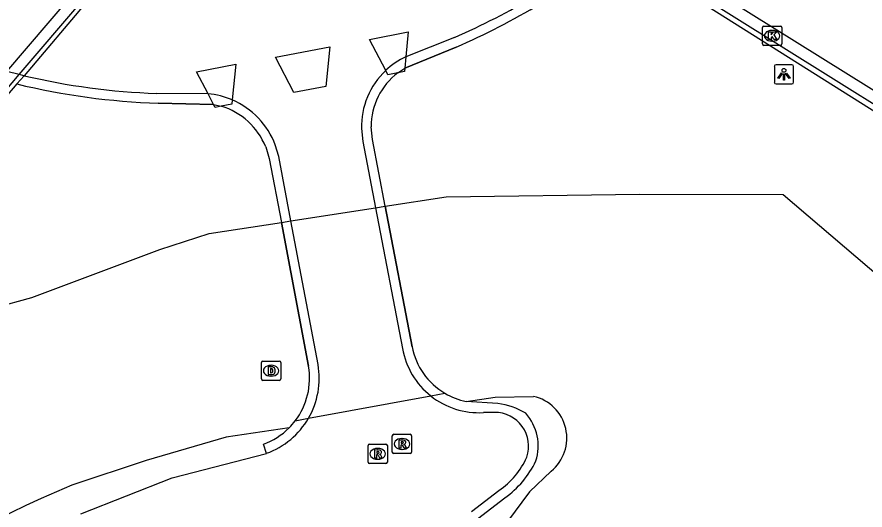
# Model space of a CAD drawing. Extents: x 156414 to 157775, y 382335 to 383765.
# Drawn here: x 157223.88 to 157267.78, y 382638.56 to 382664.09 of the extents above; entities that cross this region are included whole.
import ezdxf

# ---------------------------------------------------------------- set-up
doc = ezdxf.new("R2010")
doc.units = 0
for name, color, linetype in [('IMGEO_Berm_groen', 7, 'Continuous'), ('IMGEO_Dek', 7, 'Continuous'), ('IMGEO_Drainageput', 7, 'Continuous'), ('IMGEO_Fietspad_gesloten', 7, 'Continuous'), ('IMGEO_Groenvoorziening', 7, 'Continuous'), ('IMGEO_Hek', 7, 'Continuous'), ('IMGEO_Kolk', 7, 'Continuous'), ('IMGEO_Lichtpunt', 7, 'Continuous'), ('IMGEO_Muur', 7, 'Continuous'), ('IMGEO_Rijbaan_regionaal_gesloten', 7, 'Continuous'), ('IMGEO_Rioolput', 7, 'Continuous'), ('IMGEO_Verkeerseiland_gesloten', 7, 'Continuous')]:
    doc.layers.add(name, color=color, linetype=linetype)

msp = doc.modelspace()

# ---------------------------------------------------------------- linework, layer by layer
at = {"layer": 'IMGEO_Berm_groen'}
for points in [[(157244.013, 382662.036), (157243.959, 382661.444), (157243.943, 382661.273), (157243.597, 382661.203), (157243.08, 382661.099), (157242.964, 382661.321), (157242.119, 382662.933), (157244.132, 382663.323), (157244.013, 382662.036)], [(157238.213, 382660.182), (157237.254, 382662.015), (157240.081, 382662.555), (157239.862, 382660.5), (157238.213, 382660.182)], [(157235.023, 382659.795), (157235.002, 382659.578), (157234.456, 382659.471), (157234.139, 382659.409), (157234.055, 382659.569), (157233.771, 382660.113), (157233.178, 382661.245), (157235.203, 382661.641), (157235.023, 382659.795)], [(157220.86, 382648.537), (157224.655, 382649.573), (157231.278, 382652.055), (157233.826, 382652.874), (157237.563, 382653.456), (157238.057, 382653.533), (157242.442, 382654.215), (157242.937, 382654.292), (157246.09, 382654.783), (157256.117, 382654.919), (157263.54, 382654.902), (157270.481, 382648.974)], [(157237.963, 382642.818), (157234.711, 382642.333), (157230.566, 382641.134), (157226.713, 382639.854)]]:
    msp.add_lwpolyline(points, dxfattribs=at)
msp.add_arc((157249.836, 382584.849), 59.667, 112.80058, 139.33047, dxfattribs=at)
at = {"layer": 'IMGEO_Dek'}
for points in [[(157243.597, 382661.203), (157243.959, 382661.444), (157246.615, 382662.535)], [(157231.195, 382659.628), (157234.055, 382659.569), (157234.456, 382659.471)], [(157244.33, 382647.021), (157242.937, 382654.292), (157242.276, 382657.742), (157242.211, 382658.409)], [(157236.752, 382657.371), (157236.936, 382656.772), (157237.563, 382653.456), (157238.97, 382646.01)], [(157238.284, 382643.187), (157238.969, 382643.314), (157245.298, 382644.474), (157246.03, 382644.608)]]:
    msp.add_lwpolyline(points, dxfattribs=at)
for centre, radius, start, end in [((157232.302, 382695.628), 36.055, 293.3893, 308.9587), ((157245.714, 382658.412), 3.503, 127.1805, 180.0509), ((157232.35, 382695.535), 35.925, 256.3575, 268.1569), ((157233.396, 382656.007), 3.623, 22.1204, 72.9854), ((157247.842, 382647.69), 3.575, 190.7841, 239.5466), ((157235.395, 382645.384), 3.629, 322.7464, 9.9369)]:
    msp.add_arc(centre, radius, start, end, dxfattribs=at)
at = {"layer": 'IMGEO_Drainageput'}
for p, q in [((157236.532, 382645.35), (157236.532, 382646.202)), ((157236.607, 382646.276), (157237.459, 382646.276)), ((157237.02, 382646.056), (157237.045, 382646.056)), ((157237.533, 382646.202), (157237.533, 382645.35)), ((157237.043, 382645.496), (157237.018, 382645.496)), ((157237.459, 382645.276), (157236.607, 382645.276))]:
    msp.add_line(p, q, dxfattribs=at)
for points in [[(157236.532, 382645.35), (157236.532, 382646.202)], [(157236.607, 382646.276), (157237.459, 382646.276)], [(157236.881, 382645.976), (157236.881, 382645.576), (157237.065, 382645.576)], [(157237.065, 382645.976), (157236.881, 382645.976)], [(157237.005, 382645.886), (157237.005, 382645.667), (157237.035, 382645.667)], [(157237.036, 382645.886), (157237.005, 382645.886)], [(157237.533, 382646.202), (157237.533, 382645.35)], [(157237.459, 382645.276), (157236.607, 382645.276)]]:
    msp.add_lwpolyline(points, dxfattribs=at)
for centre, radius, start, end in [((157236.609, 382646.2), 0.0765, 91.552, 178.448), ((157236.609, 382646.2), 0.0765, 91.552, 178.448), ((157237.036, 382645.795), 0.0903, 22.3855, 90.2421), ((157237.067, 382645.789), 0.187, 28.2957, 90.7444), ((157236.933, 382645.774), 0.316, 341.5795, 19.167), ((157237.457, 382646.2), 0.0765, 1.552, 88.448), ((157237.457, 382646.2), 0.0765, 1.552, 88.448), ((157237.04, 382645.753), 0.0868, 266.5243, 336.8568), ((157237.066, 382645.768), 0.192, 269.7339, 330.7954), ((157236.827, 382645.773), 0.298, 349.6443, 10.9584), ((157236.609, 382645.352), 0.0765, 181.552, 268.448), ((157236.609, 382645.352), 0.0765, 181.552, 268.448), ((157237.457, 382645.352), 0.0765, 271.552, 358.448), ((157237.457, 382645.352), 0.0765, 271.552, 358.448)]:
    msp.add_arc(centre, radius, start, end, dxfattribs=at)
for centre, major_axis, ratio, start_param, end_param in [((157237.019, 382645.776), (-0.387, 0.002), 0.722429, 4.712389, 7.853982), ((157237.044, 382645.776), (-0.39, 0.002), 0.717154, 1.570796, 4.712389)]:
    msp.add_ellipse(centre, major_axis=major_axis, ratio=ratio, start_param=start_param, end_param=end_param, dxfattribs=at)
at = {"layer": 'IMGEO_Fietspad_gesloten'}
for points in [[(157246.521, 382663.033), (157244.013, 382662.036)], [(157224.242, 382661.052), (157223.998, 382661.11), (157223.349, 382661.274)], [(157233.771, 382660.113), (157231.1, 382660.133)], [(157241.712, 382658.314), (157241.785, 382657.646), (157242.442, 382654.215), (157243.839, 382646.928)], [(157239.463, 382646.096), (157238.057, 382653.533), (157237.425, 382656.877), (157237.251, 382657.466)], [(157238.969, 382643.314), (157245.298, 382644.474)], [(157238.969, 382643.314), (157245.298, 382644.474)], [(157227.185, 382638.366), (157231.916, 382640.233), (157236.803, 382641.499)]]:
    msp.add_lwpolyline(points, dxfattribs=at)
for centre, radius, start, end in [((157232.518, 382695.311), 35.184, 293.4522, 308.742), ((157245.728, 382658.393), 4.027, 115.2088, 133.348), ((157245.709, 382658.414), 3.998, 133.3575, 181.4326), ((157232.365, 382695.62), 35.509, 256.7764, 267.9588), ((157233.39, 382655.991), 4.14, 66.7732, 84.724), ((157233.393, 382656.006), 4.125, 20.7333, 66.7274), ((157247.794, 382647.619), 4.015, 189.9085, 231.5578), ((157235.391, 382645.384), 4.134, 329.9458, 9.9161), ((157235.389, 382645.387), 4.137, 289.99, 329.9326)]:
    msp.add_arc(centre, radius, start, end, dxfattribs=at)
at = {"layer": 'IMGEO_Groenvoorziening'}
for points in [[(157247.134, 382644.186), (157248.636, 382644.41), (157250.624, 382644.448)], [(157251.526, 382640.574), (157250.416, 382639.506), (157248.129, 382636.427), (157248.088, 382634.09), (157248.227, 382632.615)]]:
    msp.add_lwpolyline(points, dxfattribs=at)
msp.add_arc((157250.131, 382642.291), 2.212, 309.0798, 77.134, dxfattribs=at)
at = {"layer": 'IMGEO_Hek'}
for points in [[(157246.615, 382662.535), (157243.959, 382661.444)], [(157243.597, 382661.203), (157243.959, 382661.444)], [(157234.055, 382659.569), (157231.195, 382659.628)], [(157234.055, 382659.569), (157234.456, 382659.471)], [(157242.276, 382657.742), (157242.211, 382658.409)], [(157242.937, 382654.292), (157242.276, 382657.742)], [(157236.752, 382657.371), (157236.936, 382656.772)], [(157236.936, 382656.772), (157237.563, 382653.456)], [(157242.937, 382654.292), (157244.33, 382647.021)], [(157238.97, 382646.01), (157237.563, 382653.456)]]:
    msp.add_lwpolyline(points, dxfattribs=at)
for centre, radius, start, end in [((157232.302, 382695.628), 36.055, 293.3893, 308.9587), ((157245.714, 382658.412), 3.503, 127.1805, 180.0509), ((157232.35, 382695.535), 35.925, 256.3575, 268.1569), ((157233.396, 382656.007), 3.623, 22.1204, 72.9854), ((157247.842, 382647.69), 3.575, 190.7841, 239.5466), ((157235.395, 382645.384), 3.629, 322.7464, 9.9369), ((157247.835, 382647.676), 3.56, 239.5249, 258.6368), ((157235.395, 382645.377), 3.626, 289.9572, 315.1077), ((157235.477, 382645.305), 3.516, 314.9914, 322.9674)]:
    msp.add_arc(centre, radius, start, end, dxfattribs=at)
at = {"layer": 'IMGEO_Kolk'}
for p, q in [((157262.469, 382662.694), (157262.469, 382663.546)), ((157262.544, 382663.62), (157263.396, 382663.62)), ((157263.47, 382663.546), (157263.47, 382662.694)), ((157262.957, 382663.4), (157262.982, 382663.4)), ((157263.396, 382662.62), (157262.544, 382662.62)), ((157262.98, 382662.84), (157262.955, 382662.84))]:
    msp.add_line(p, q, dxfattribs=at)
for points in [[(157262.469, 382662.694), (157262.469, 382663.546)], [(157262.544, 382663.62), (157263.396, 382663.62)], [(157263.47, 382663.546), (157263.47, 382662.694)], [(157262.79, 382663.32), (157262.913, 382663.32), (157262.913, 382663.169), (157263.043, 382663.32), (157263.207, 382663.32), (157263.061, 382663.169), (157263.214, 382662.92), (157263.062, 382662.92), (157262.977, 382663.084), (157262.913, 382663.017), (157262.913, 382662.92), (157262.79, 382662.92), (157262.79, 382663.32)], [(157263.396, 382662.62), (157262.544, 382662.62)]]:
    msp.add_lwpolyline(points, dxfattribs=at)
for centre, start, end in [((157262.546, 382663.544), 91.552, 178.448), ((157262.546, 382663.544), 91.552, 178.448), ((157263.394, 382663.544), 1.552, 88.448), ((157263.394, 382663.544), 1.552, 88.448), ((157262.546, 382662.696), 181.552, 268.448), ((157262.546, 382662.696), 181.552, 268.448), ((157263.394, 382662.696), 271.552, 358.448), ((157263.394, 382662.696), 271.552, 358.448)]:
    msp.add_arc(centre, 0.0765, start, end, dxfattribs=at)
for centre, major_axis, ratio, start_param, end_param in [((157262.956, 382663.12), (-0.387, 0.002), 0.722429, 4.712389, 7.853982), ((157262.981, 382663.12), (-0.39, 0.002), 0.717154, 1.570796, 4.712389)]:
    msp.add_ellipse(centre, major_axis=major_axis, ratio=ratio, start_param=start_param, end_param=end_param, dxfattribs=at)
at = {"layer": 'IMGEO_Lichtpunt'}
for p, q in [((157263.084, 382661.528), (157263.084, 382660.721)), ((157263.084, 382661.528), (157263.084, 382660.721)), ((157263.986, 382661.623), (157263.178, 382661.623)), ((157263.986, 382661.623), (157263.178, 382661.623)), ((157264.08, 382660.721), (157264.08, 382661.528)), ((157264.08, 382660.721), (157264.08, 382661.528)), ((157263.178, 382660.627), (157263.986, 382660.627)), ((157263.178, 382660.627), (157263.986, 382660.627))]:
    msp.add_line(p, q, dxfattribs=at)
for points in [[(157263.458, 382661.192), (157263.497, 382661.164), (157263.309, 382660.902), (157263.271, 382660.929), (157263.458, 382661.192)], [(157263.56, 382661.144), (157263.607, 382661.144), (157263.607, 382660.822), (157263.56, 382660.822), (157263.56, 382661.144)], [(157263.67, 382661.164), (157263.708, 382661.191), (157263.895, 382660.929), (157263.856, 382660.901), (157263.67, 382661.164)]]:
    msp.add_lwpolyline(points, dxfattribs=at)
msp.add_circle((157263.583, 382661.326), 0.0994, dxfattribs=at)
for centre, start, end in [((157263.178, 382661.528), 90, 180), ((157263.178, 382661.528), 90, 180), ((157263.986, 382661.528), 0, 90), ((157263.986, 382661.528), 0, 90), ((157263.178, 382660.721), 180, 270), ((157263.178, 382660.721), 180, 270), ((157263.986, 382660.721), 270, 0), ((157263.986, 382660.721), 270, 360)]:
    msp.add_arc(centre, 0.0946, start, end, dxfattribs=at)
at = {"layer": 'IMGEO_Muur'}
for points in [[(157250.695, 382670.555), (157254.739, 382668.032), (157255.175, 382667.757), (157280.107, 382652.168), (157301.848, 382639.259)], [(157283.576, 382649.788), (157280.749, 382651.457), (157269.408, 382658.467), (157254.972, 382667.591), (157254.537, 382667.868), (157250.49, 382670.406)], [(157188.737, 382619.624), (157223.636, 382660.682), (157223.998, 382661.11), (157227.288, 382664.987), (157228.578, 382666.508)], [(157228.755, 382666.36), (157227.551, 382664.944), (157224.242, 382661.052), (157223.877, 382660.623), (157188.902, 382619.483), (157188.737, 382619.624)], [(157245.298, 382644.474), (157246.03, 382644.608)], [(157248.766, 382644.079), (157247.134, 382644.186)], [(157248.598, 382643.62), (157248.02, 382643.611)], [(157247.401, 382638.495), (157248.828, 382639.573)], [(157247.718, 382638.11), (157249.133, 382639.187)]]:
    msp.add_lwpolyline(points, dxfattribs=at)
for centre, radius, start, end in [((157247.835, 382647.676), 3.56, 239.5249, 258.6368), ((157247.792, 382647.616), 4.012, 231.561, 273.2569), ((157248.348, 382640.56), 3.544, 58.2065, 83.2239), ((157248.606, 382641.863), 1.757, 341.355, 90.2608), ((157248.308, 382641.872), 2.554, 342.4725, 41.7138), ((157246.532, 382642.956), 4.089, 304.1558, 336.1157), ((157246.151, 382643.33), 5.105, 305.7495, 334.1353)]:
    msp.add_arc(centre, radius, start, end, dxfattribs=at)
at = {"layer": 'IMGEO_Rijbaan_regionaal_gesloten'}
for points in [[(157255.66, 382668.163), (157280.293, 382652.773), (157302.578, 382639.531), (157303.186, 382638.631)], [(157188.254, 382619.226), (157201.892, 382636.034), (157222.989, 382660.85), (157223.349, 382661.274), (157226.608, 382665.108), (157228.056, 382666.811)]]:
    msp.add_lwpolyline(points, dxfattribs=at)
msp.add_arc((157724.138, 383386.247), 851.095, 236.964852, 238.33868, dxfattribs=at)
at = {"layer": 'IMGEO_Rioolput'}
for p, q in [((157243.306, 382641.557), (157243.306, 382642.409)), ((157243.381, 382642.483), (157244.233, 382642.483)), ((157244.307, 382642.409), (157244.307, 382641.557)), ((157242.125, 382641.972), (157242.977, 382641.972)), ((157243.794, 382642.263), (157243.819, 382642.263)), ((157242.05, 382641.046), (157242.05, 382641.898)), ((157242.538, 382641.752), (157242.563, 382641.752)), ((157243.051, 382641.898), (157243.051, 382641.046)), ((157243.817, 382641.703), (157243.792, 382641.703)), ((157242.561, 382641.192), (157242.536, 382641.192)), ((157244.233, 382641.483), (157243.381, 382641.483)), ((157242.977, 382640.972), (157242.125, 382640.972))]:
    msp.add_line(p, q, dxfattribs=at)
for points in [[(157243.306, 382641.557), (157243.306, 382642.409)], [(157243.381, 382642.483), (157244.233, 382642.483)], [(157244.307, 382642.409), (157244.307, 382641.557)], [(157242.125, 382641.972), (157242.977, 382641.972)], [(157243.895, 382642.181), (157243.643, 382642.183), (157243.643, 382641.783)], [(157243.643, 382641.783), (157243.767, 382641.783), (157243.767, 382641.945), (157243.778, 382641.945)], [(157243.821, 382642.102), (157243.767, 382642.102), (157243.767, 382642.021)], [(157243.767, 382642.021), (157243.819, 382642.021)], [(157242.05, 382641.046), (157242.05, 382641.898)], [(157242.639, 382641.67), (157242.387, 382641.672), (157242.387, 382641.272)], [(157242.565, 382641.591), (157242.511, 382641.591), (157242.511, 382641.51)], [(157242.511, 382641.51), (157242.563, 382641.51)], [(157243.051, 382641.898), (157243.051, 382641.046)], [(157243.825, 382641.916), (157243.896, 382641.783), (157244.036, 382641.783), (157243.971, 382641.909)], [(157242.387, 382641.272), (157242.511, 382641.272), (157242.511, 382641.434), (157242.522, 382641.434)], [(157242.569, 382641.405), (157242.64, 382641.272), (157242.78, 382641.272), (157242.715, 382641.398)], [(157244.233, 382641.483), (157243.381, 382641.483)], [(157242.977, 382640.972), (157242.125, 382640.972)]]:
    msp.add_lwpolyline(points, dxfattribs=at)
for centre, radius, start, end in [((157243.383, 382642.407), 0.0765, 91.552, 178.448), ((157243.383, 382642.407), 0.0765, 91.552, 178.448), ((157244.231, 382642.407), 0.0765, 1.552, 88.448), ((157244.231, 382642.407), 0.0765, 1.552, 88.448), ((157242.127, 382641.896), 0.0765, 91.552, 178.448), ((157242.127, 382641.896), 0.0765, 91.552, 178.448), ((157242.975, 382641.896), 0.0765, 1.552, 88.448), ((157242.975, 382641.896), 0.0765, 1.552, 88.448), ((157243.777, 382641.892), 0.0533, 26.0293, 88.6989), ((157243.803, 382642.21), 0.19, 274.7715, 282.9687), ((157243.827, 382642.006), 0.0964, 77.0061, 93.1865), ((157243.841, 382642.063), 0.0378, 276.6634, 79.6772), ((157243.894, 382642.071), 0.109, 350.3612, 89.416), ((157243.892, 382642.071), 0.112, 277.5842, 350.9817), ((157243.876, 382641.856), 0.108, 29.5134, 73.7905), ((157242.547, 382641.699), 0.19, 274.7715, 282.9687), ((157242.571, 382641.495), 0.0964, 77.0061, 93.1865), ((157242.585, 382641.552), 0.0378, 276.6634, 79.6772), ((157242.638, 382641.56), 0.109, 350.3612, 89.416), ((157242.636, 382641.56), 0.112, 277.5842, 350.9817), ((157243.383, 382641.559), 0.0765, 181.552, 268.448), ((157243.383, 382641.559), 0.0765, 181.552, 268.448), ((157244.231, 382641.559), 0.0765, 271.552, 358.448), ((157244.231, 382641.559), 0.0765, 271.552, 358.448), ((157242.127, 382641.048), 0.0765, 181.552, 268.448), ((157242.127, 382641.048), 0.0765, 181.552, 268.448), ((157242.521, 382641.381), 0.0533, 26.0293, 88.6989), ((157242.62, 382641.345), 0.108, 29.5134, 73.7905), ((157242.975, 382641.048), 0.0765, 271.552, 358.448), ((157242.975, 382641.048), 0.0765, 271.552, 358.448)]:
    msp.add_arc(centre, radius, start, end, dxfattribs=at)
for centre, major_axis, ratio, start_param, end_param in [((157243.793, 382641.983), (-0.387, 0.002), 0.722429, 4.712389, 7.853982), ((157243.818, 382641.983), (-0.39, 0.002), 0.717154, 1.570796, 4.712389), ((157242.537, 382641.472), (-0.387, 0.002), 0.722429, 4.712389, 7.853982), ((157242.562, 382641.472), (-0.39, 0.002), 0.717154, 1.570796, 4.712389)]:
    msp.add_ellipse(centre, major_axis=major_axis, ratio=ratio, start_param=start_param, end_param=end_param, dxfattribs=at)
at = {"layer": 'IMGEO_Verkeerseiland_gesloten'}
for points in [[(157243.597, 382661.203), (157243.959, 382661.444), (157246.615, 382662.535)], [(157231.195, 382659.628), (157234.055, 382659.569), (157234.456, 382659.471)], [(157244.33, 382647.021), (157242.937, 382654.292), (157242.276, 382657.742), (157242.211, 382658.409)], [(157236.752, 382657.371), (157236.936, 382656.772), (157237.563, 382653.456), (157238.97, 382646.01)], [(157245.298, 382644.474), (157246.03, 382644.608)], [(157238.284, 382643.187), (157238.969, 382643.314)], [(157238.284, 382643.187), (157238.969, 382643.314)], [(157236.803, 382641.499), (157236.632, 382641.969)]]:
    msp.add_lwpolyline(points, dxfattribs=at)
for centre, radius, start, end in [((157232.302, 382695.628), 36.055, 293.3893, 308.9587), ((157245.714, 382658.412), 3.503, 127.1805, 180.0509), ((157232.35, 382695.535), 35.925, 256.3575, 268.1569), ((157233.396, 382656.007), 3.623, 22.1204, 72.9854), ((157247.842, 382647.69), 3.575, 190.7841, 239.5466), ((157235.395, 382645.384), 3.629, 322.7464, 9.9369), ((157235.395, 382645.377), 3.626, 289.9572, 315.1077), ((157235.477, 382645.305), 3.516, 314.9914, 322.9674)]:
    msp.add_arc(centre, radius, start, end, dxfattribs=at)

doc.saveas('drawing.dxf')
